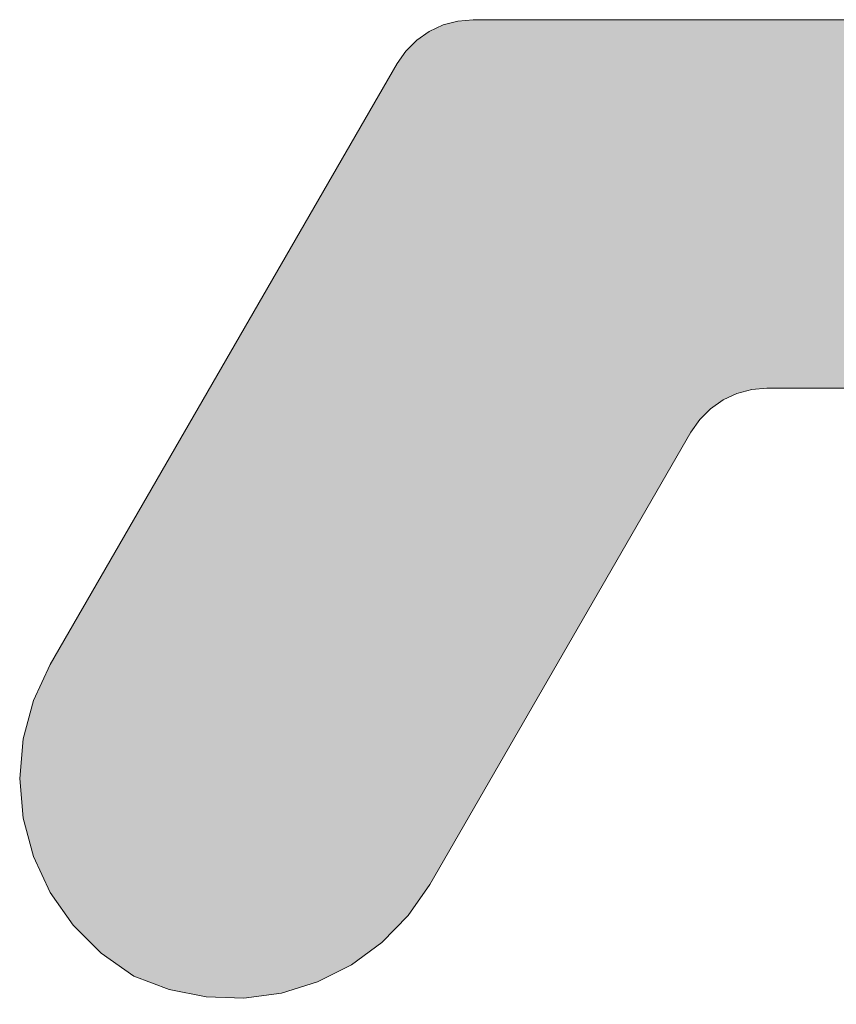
# Model space of a CAD drawing. Header units: metres. Extents: x -3.6 to 84.5, y -11 to 16.8.
# Tile 606 of 656: x 62.38087 to 62.38552, y -0.47848 to -0.47287. Entities that reach past the tile are written whole.
import ezdxf

# ---------------------------------------------------------------- set-up
doc = ezdxf.new("R2010")
doc.units = ezdxf.units.M
doc.header["$MEASUREMENT"] = 0
doc.layers.add('301 - Elemente.Linie', color=7, linetype='Continuous')
doc.layers.add('302 - Elemente.Schraffur', color=7, linetype='Continuous')

msp = doc.modelspace()

# ---------------------------------------------------------------- hatches: boundary and pattern name
at = {"layer": '302 - Elemente.Schraffur', "linetype": 'Continuous', "lineweight": 5}
msp.add_hatch(color=7, dxfattribs=at).paths.add_polyline_path([(62.3832073, -0.4777964), (62.3846954, -0.4752189), (62.3847454, -0.4751475), (62.384807, -0.4750859), (62.3848784, -0.4750359), (62.3849574, -0.4749991), (62.3850416, -0.4749765), (62.3851284, -0.4749689), (62.3883737, -0.4749689), (62.3884606, -0.4749765), (62.3885448, -0.4749991), (62.3886237, -0.4750359), (62.3886951, -0.4750859), (62.3887568, -0.4751475), (62.3888068, -0.4752189), (62.3888436, -0.4752979), (62.3888661, -0.4753821), (62.3888737, -0.4754689), (62.3888661, -0.4755558), (62.3888436, -0.4756399), (62.3888068, -0.4757189), (62.3883309, -0.4765431), (62.3882431, -0.4767272), (62.3881852, -0.4769228), (62.3881585, -0.4771251), (62.3881639, -0.477329), (62.3882011, -0.4775296), (62.3882691, -0.4777219), (62.3883665, -0.4779011), (62.3884907, -0.478063), (62.3886386, -0.4782034), (62.3888068, -0.4783189), (62.3889963, -0.4784073), (62.3891984, -0.4784615), (62.3894068, -0.4784797), (62.3896151, -0.4784615), (62.3898172, -0.4784073), (62.3900068, -0.4783189), (62.3901781, -0.478199), (62.390326, -0.478051), (62.390446, -0.4778797), (62.3919822, -0.4752189), (62.3920243, -0.4751572), (62.3920751, -0.4751024), (62.3921335, -0.4750558), (62.3921983, -0.4750184), (62.3922678, -0.4749911), (62.3923407, -0.4749745), (62.3924152, -0.4749689), (62.3956605, -0.4749689), (62.3957407, -0.4749754), (62.3958188, -0.4749947), (62.3958929, -0.4750262), (62.3959609, -0.4750692), (62.3960211, -0.4751226), (62.396072, -0.4751849), (62.3961122, -0.4752546), (62.3961408, -0.4753298), (62.3961568, -0.4754087), (62.3961601, -0.4754891), (62.3961504, -0.4755689), (62.396128, -0.4756462), (62.3960935, -0.4757189), (62.3956177, -0.4765431), (62.3955299, -0.4767272), (62.3954719, -0.4769228), (62.3954453, -0.4771251), (62.3954506, -0.477329), (62.3954878, -0.4775296), (62.3955559, -0.4777219), (62.3956532, -0.4779011), (62.3957774, -0.478063), (62.3959254, -0.4782034), (62.3960935, -0.4783189), (62.3962635, -0.4784), (62.396444, -0.4784535), (62.3966307, -0.4784781), (62.3968189, -0.4784731), (62.3970041, -0.4784388), (62.3971816, -0.478376), (62.3973471, -0.4782861), (62.3974965, -0.4781715), (62.3976261, -0.4780349), (62.3977327, -0.4778797), (62.3993463, -0.475085), (62.3993752, -0.4750263), (62.3993962, -0.4749644), (62.399409, -0.4749002), (62.3994133, -0.474835), (62.3994133, -0.4733689), (62.3994071, -0.4732907), (62.3993888, -0.4732144), (62.3993588, -0.4731419), (62.3993178, -0.473075), (62.3992668, -0.4730154), (62.3992072, -0.4729644), (62.3991403, -0.4729234), (62.3990678, -0.4728934), (62.3989915, -0.4728751), (62.3989133, -0.4728689), (62.3834541, -0.4728689), (62.3833673, -0.4728765), (62.3832831, -0.4728991), (62.3832041, -0.4729359), (62.3831327, -0.4729859), (62.3830711, -0.4730475), (62.3830211, -0.4731189), (62.3810442, -0.4765431), (62.3809484, -0.4767485), (62.3808898, -0.4769674), (62.38087, -0.4771931), (62.3808898, -0.4774188), (62.3809484, -0.4776377), (62.3810442, -0.4778431), (62.3811741, -0.4780287), (62.3813344, -0.478189), (62.38152, -0.4783189), (62.3817214, -0.4783956), (62.3819328, -0.4784379), (62.3821482, -0.4784447), (62.3823618, -0.4784159), (62.3825676, -0.4783521), (62.3827602, -0.4782552), (62.382934, -0.4781278), (62.3830844, -0.4779735)])

# ---------------------------------------------------------------- linework, layer by layer
at = {"layer": '301 - Elemente.Linie', "color": 7, "linetype": 'Continuous', "lineweight": 5}
msp.add_lwpolyline([(62.3883737, -0.4749689), (62.3851284, -0.4749689), (62.3850416, -0.4749765), (62.3849574, -0.4749991), (62.3848784, -0.4750359), (62.384807, -0.4750859), (62.3847454, -0.4751475), (62.3846954, -0.4752189), (62.3832073, -0.4777964), (62.3830844, -0.4779735), (62.382934, -0.4781278), (62.3827602, -0.4782552), (62.3825676, -0.4783521), (62.3823618, -0.4784159), (62.3821482, -0.4784447), (62.3819328, -0.4784379), (62.3817214, -0.4783956), (62.38152, -0.4783189), (62.3813344, -0.478189), (62.3811741, -0.4780287), (62.3810442, -0.4778431), (62.3809484, -0.4776377), (62.3808898, -0.4774188), (62.38087, -0.4771931), (62.3808898, -0.4769674), (62.3809484, -0.4767485), (62.3810442, -0.4765431), (62.3830211, -0.4731189), (62.3830711, -0.4730475), (62.3831327, -0.4729859), (62.3832041, -0.4729359), (62.3832831, -0.4728991), (62.3833673, -0.4728765), (62.3834541, -0.4728689), (62.3989133, -0.4728689)], dxfattribs=at)

doc.saveas('drawing.dxf')
